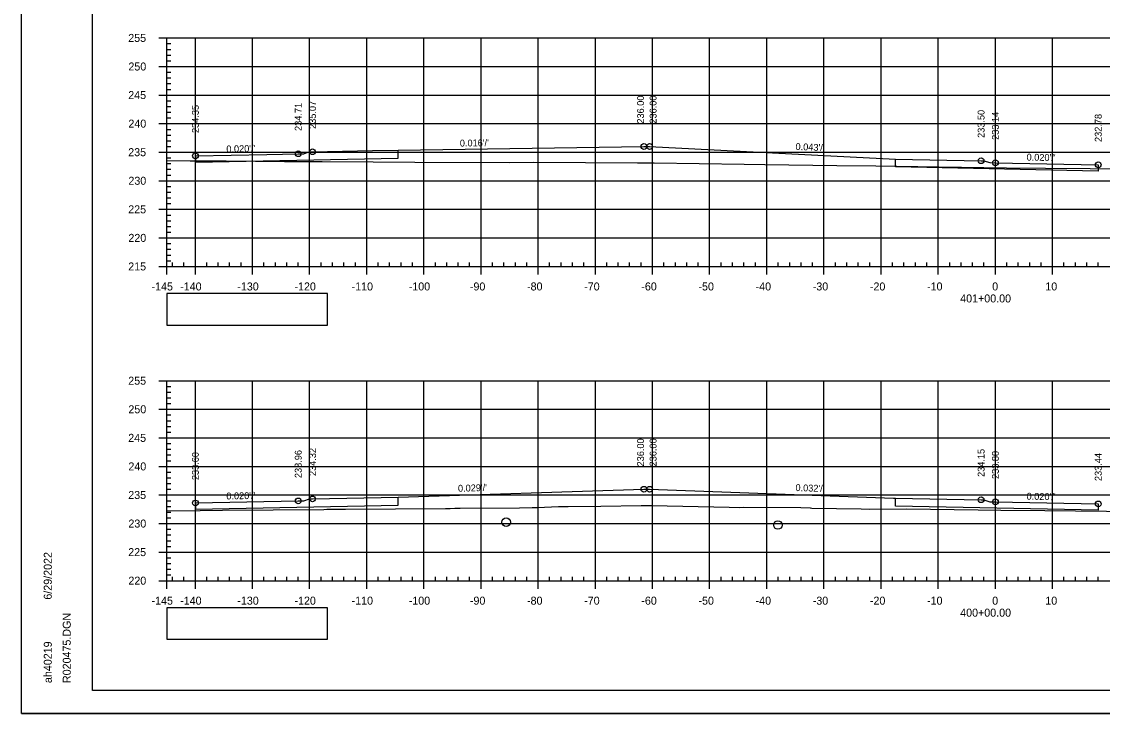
# Model space of a CAD drawing. Extents: x 1386544 to 1388153, y 379785 to 390999.
# Drawn here: x 1387198.2 to 1387387.3, y 384056.8 to 384177.9 of the extents above; entities that cross this region are included whole.
import ezdxf

# ---------------------------------------------------------------- set-up
doc = ezdxf.new("R2010")
doc.units = 0
for name, color, linetype in [('R_Alt Surface', 7, 'Continuous'), ('R_Axis', 7, 'Continuous'), ('R_Axis Annot', 7, 'Continuous'), ('R_Border', 7, 'Continuous'), ('R_Exist Surface', 7, 'Continuous'), ('R_Fin Surface', 7, 'Continuous'), ('R_Fin Surface Annot', 7, 'Continuous'), ('R_Grid', 7, 'Continuous'), ('R_No Plot', 7, 'Continuous'), ('R_Water', 7, 'Continuous')]:
    doc.layers.add(name, color=color, linetype=linetype)

msp = doc.modelspace()

# ---------------------------------------------------------------- linework, layer by layer
at = {"layer": 'R_Alt Surface'}
for points in [[(1387228.56, 384154.42), (1387228.56, 384153.33), (1387264.06, 384154.04), (1387264.06, 384155.43)], [(1387386.56, 384152.85), (1387386.56, 384151.76), (1387351.06, 384152.47), (1387351.06, 384153.86)], [(1387228.56, 384093.66), (1387228.56, 384092.58), (1387264.06, 384093.29), (1387264.06, 384094.68)], [(1387386.56, 384093.5), (1387386.56, 384092.42), (1387351.06, 384093.13), (1387351.06, 384094.52)]]:
    msp.add_lwpolyline(points, dxfattribs=at)
at = {"layer": 'R_Axis'}
for p, q in [((1387222.16, 384175.06), (1387223.56, 384175.06)), ((1387223.56, 384135.06), (1387223.56, 384175.06)), ((1387223.56, 384174.06), (1387224.26, 384174.06)), ((1387223.56, 384173.06), (1387224.26, 384173.06)), ((1387223.56, 384172.06), (1387224.26, 384172.06)), ((1387222.16, 384170.06), (1387223.56, 384170.06)), ((1387223.56, 384171.06), (1387224.26, 384171.06)), ((1387223.56, 384169.06), (1387224.26, 384169.06)), ((1387223.56, 384168.06), (1387224.26, 384168.06)), ((1387223.56, 384167.06), (1387224.26, 384167.06)), ((1387223.56, 384166.06), (1387224.26, 384166.06)), ((1387222.16, 384165.06), (1387223.56, 384165.06)), ((1387223.56, 384164.06), (1387224.26, 384164.06)), ((1387223.56, 384163.06), (1387224.26, 384163.06)), ((1387223.56, 384162.06), (1387224.26, 384162.06)), ((1387223.56, 384161.06), (1387224.26, 384161.06)), ((1387222.16, 384160.06), (1387223.56, 384160.06)), ((1387223.56, 384159.06), (1387224.26, 384159.06)), ((1387223.56, 384158.06), (1387224.26, 384158.06)), ((1387223.56, 384157.06), (1387224.26, 384157.06)), ((1387222.16, 384155.06), (1387223.56, 384155.06)), ((1387223.56, 384156.06), (1387224.26, 384156.06)), ((1387223.56, 384154.06), (1387224.26, 384154.06)), ((1387223.56, 384153.06), (1387224.26, 384153.06)), ((1387223.56, 384152.06), (1387224.26, 384152.06)), ((1387223.56, 384151.06), (1387224.26, 384151.06)), ((1387222.16, 384150.06), (1387223.56, 384150.06)), ((1387223.56, 384149.06), (1387224.26, 384149.06)), ((1387223.56, 384148.06), (1387224.26, 384148.06)), ((1387223.56, 384147.06), (1387224.26, 384147.06)), ((1387222.16, 384145.06), (1387223.56, 384145.06)), ((1387223.56, 384146.06), (1387224.26, 384146.06)), ((1387223.56, 384144.06), (1387224.26, 384144.06)), ((1387223.56, 384143.06), (1387224.26, 384143.06)), ((1387223.56, 384142.06), (1387224.26, 384142.06)), ((1387222.16, 384140.06), (1387223.56, 384140.06)), ((1387223.56, 384141.06), (1387224.26, 384141.06)), ((1387223.56, 384139.06), (1387224.26, 384139.06)), ((1387223.56, 384138.06), (1387224.26, 384138.06)), ((1387223.56, 384137.06), (1387224.26, 384137.06)), ((1387223.56, 384136.06), (1387224.26, 384136.06)), ((1387223.56, 384135.06), (1387223.56, 384135.76)), ((1387224.56, 384135.06), (1387224.56, 384135.76)), ((1387226.56, 384135.06), (1387226.56, 384135.76)), ((1387230.56, 384135.06), (1387230.56, 384135.76)), ((1387232.56, 384135.06), (1387232.56, 384135.76)), ((1387234.56, 384135.06), (1387234.56, 384135.76)), ((1387236.56, 384135.06), (1387236.56, 384135.76)), ((1387240.56, 384135.06), (1387240.56, 384135.76)), ((1387242.56, 384135.06), (1387242.56, 384135.76)), ((1387244.56, 384135.06), (1387244.56, 384135.76)), ((1387246.56, 384135.06), (1387246.56, 384135.76)), ((1387250.56, 384135.06), (1387250.56, 384135.76)), ((1387252.56, 384135.06), (1387252.56, 384135.76)), ((1387254.56, 384135.06), (1387254.56, 384135.76)), ((1387256.56, 384135.06), (1387256.56, 384135.76)), ((1387260.56, 384135.06), (1387260.56, 384135.76)), ((1387262.56, 384135.06), (1387262.56, 384135.76)), ((1387264.56, 384135.06), (1387264.56, 384135.76)), ((1387266.56, 384135.06), (1387266.56, 384135.76)), ((1387270.56, 384135.06), (1387270.56, 384135.76)), ((1387272.56, 384135.06), (1387272.56, 384135.76)), ((1387274.56, 384135.06), (1387274.56, 384135.76)), ((1387276.56, 384135.06), (1387276.56, 384135.76)), ((1387280.56, 384135.06), (1387280.56, 384135.76)), ((1387282.56, 384135.06), (1387282.56, 384135.76)), ((1387284.56, 384135.06), (1387284.56, 384135.76)), ((1387286.56, 384135.06), (1387286.56, 384135.76)), ((1387290.56, 384135.06), (1387290.56, 384135.76)), ((1387292.56, 384135.06), (1387292.56, 384135.76)), ((1387294.56, 384135.06), (1387294.56, 384135.76)), ((1387296.56, 384135.06), (1387296.56, 384135.76)), ((1387300.56, 384135.06), (1387300.56, 384135.76)), ((1387302.56, 384135.06), (1387302.56, 384135.76)), ((1387304.56, 384135.06), (1387304.56, 384135.76)), ((1387306.56, 384135.06), (1387306.56, 384135.76)), ((1387310.56, 384135.06), (1387310.56, 384135.76)), ((1387312.56, 384135.06), (1387312.56, 384135.76)), ((1387314.56, 384135.06), (1387314.56, 384135.76)), ((1387316.56, 384135.06), (1387316.56, 384135.76)), ((1387320.56, 384135.06), (1387320.56, 384135.76)), ((1387322.56, 384135.06), (1387322.56, 384135.76)), ((1387324.56, 384135.06), (1387324.56, 384135.76)), ((1387326.56, 384135.06), (1387326.56, 384135.76)), ((1387330.56, 384135.06), (1387330.56, 384135.76)), ((1387332.56, 384135.06), (1387332.56, 384135.76)), ((1387334.56, 384135.06), (1387334.56, 384135.76)), ((1387336.56, 384135.06), (1387336.56, 384135.76)), ((1387340.56, 384135.06), (1387340.56, 384135.76)), ((1387342.56, 384135.06), (1387342.56, 384135.76)), ((1387344.56, 384135.06), (1387344.56, 384135.76)), ((1387346.56, 384135.06), (1387346.56, 384135.76)), ((1387350.56, 384135.06), (1387350.56, 384135.76)), ((1387352.56, 384135.06), (1387352.56, 384135.76)), ((1387354.56, 384135.06), (1387354.56, 384135.76)), ((1387356.56, 384135.06), (1387356.56, 384135.76)), ((1387360.56, 384135.06), (1387360.56, 384135.76)), ((1387362.56, 384135.06), (1387362.56, 384135.76)), ((1387364.56, 384135.06), (1387364.56, 384135.76)), ((1387366.56, 384135.06), (1387366.56, 384135.76)), ((1387370.56, 384135.06), (1387370.56, 384135.76)), ((1387372.56, 384135.06), (1387372.56, 384135.76)), ((1387374.56, 384135.06), (1387374.56, 384135.76)), ((1387376.56, 384135.06), (1387376.56, 384135.76)), ((1387380.56, 384135.06), (1387380.56, 384135.76)), ((1387382.56, 384135.06), (1387382.56, 384135.76)), ((1387384.56, 384135.06), (1387384.56, 384135.76)), ((1387386.56, 384135.06), (1387386.56, 384135.76)), ((1387222.16, 384135.06), (1387223.56, 384135.06)), ((1387223.56, 384135.06), (1387513.56, 384135.06)), ((1387223.56, 384133.66), (1387223.56, 384135.06)), ((1387228.56, 384133.66), (1387228.56, 384135.06)), ((1387238.56, 384133.66), (1387238.56, 384135.06)), ((1387248.56, 384133.66), (1387248.56, 384135.06)), ((1387258.56, 384133.66), (1387258.56, 384135.06)), ((1387268.56, 384133.66), (1387268.56, 384135.06)), ((1387278.56, 384133.66), (1387278.56, 384135.06)), ((1387288.56, 384133.66), (1387288.56, 384135.06)), ((1387298.56, 384133.66), (1387298.56, 384135.06)), ((1387308.56, 384133.66), (1387308.56, 384135.06)), ((1387318.56, 384133.66), (1387318.56, 384135.06)), ((1387328.56, 384133.66), (1387328.56, 384135.06)), ((1387338.56, 384133.66), (1387338.56, 384135.06)), ((1387348.56, 384133.66), (1387348.56, 384135.06)), ((1387358.56, 384133.66), (1387358.56, 384135.06)), ((1387368.56, 384133.66), (1387368.56, 384135.06)), ((1387378.56, 384133.66), (1387378.56, 384135.06)), ((1387222.16, 384115.06), (1387223.56, 384115.06)), ((1387223.56, 384080.06), (1387223.56, 384115.06)), ((1387223.56, 384114.06), (1387224.26, 384114.06)), ((1387223.56, 384113.06), (1387224.26, 384113.06)), ((1387223.56, 384112.06), (1387224.26, 384112.06)), ((1387223.56, 384111.06), (1387224.26, 384111.06)), ((1387222.16, 384110.06), (1387223.56, 384110.06)), ((1387223.56, 384109.06), (1387224.26, 384109.06)), ((1387223.56, 384108.06), (1387224.26, 384108.06)), ((1387223.56, 384107.06), (1387224.26, 384107.06)), ((1387223.56, 384106.06), (1387224.26, 384106.06)), ((1387222.16, 384105.06), (1387223.56, 384105.06)), ((1387223.56, 384104.06), (1387224.26, 384104.06)), ((1387223.56, 384103.06), (1387224.26, 384103.06)), ((1387223.56, 384102.06), (1387224.26, 384102.06)), ((1387222.16, 384100.06), (1387223.56, 384100.06)), ((1387223.56, 384101.06), (1387224.26, 384101.06)), ((1387223.56, 384099.06), (1387224.26, 384099.06)), ((1387223.56, 384098.06), (1387224.26, 384098.06)), ((1387223.56, 384097.06), (1387224.26, 384097.06)), ((1387223.56, 384096.06), (1387224.26, 384096.06)), ((1387222.16, 384095.06), (1387223.56, 384095.06)), ((1387223.56, 384094.06), (1387224.26, 384094.06)), ((1387223.56, 384093.06), (1387224.26, 384093.06)), ((1387223.56, 384092.06), (1387224.26, 384092.06)), ((1387223.56, 384091.06), (1387224.26, 384091.06)), ((1387222.16, 384090.06), (1387223.56, 384090.06)), ((1387223.56, 384089.06), (1387224.26, 384089.06)), ((1387223.56, 384088.06), (1387224.26, 384088.06)), ((1387223.56, 384087.06), (1387224.26, 384087.06)), ((1387222.16, 384085.06), (1387223.56, 384085.06)), ((1387223.56, 384086.06), (1387224.26, 384086.06)), ((1387223.56, 384084.06), (1387224.26, 384084.06)), ((1387223.56, 384083.06), (1387224.26, 384083.06)), ((1387223.56, 384082.06), (1387224.26, 384082.06)), ((1387223.56, 384081.06), (1387224.26, 384081.06)), ((1387223.56, 384080.06), (1387223.56, 384080.76)), ((1387224.56, 384080.06), (1387224.56, 384080.76)), ((1387226.56, 384080.06), (1387226.56, 384080.76)), ((1387230.56, 384080.06), (1387230.56, 384080.76)), ((1387232.56, 384080.06), (1387232.56, 384080.76)), ((1387234.56, 384080.06), (1387234.56, 384080.76)), ((1387236.56, 384080.06), (1387236.56, 384080.76)), ((1387240.56, 384080.06), (1387240.56, 384080.76)), ((1387242.56, 384080.06), (1387242.56, 384080.76)), ((1387244.56, 384080.06), (1387244.56, 384080.76)), ((1387246.56, 384080.06), (1387246.56, 384080.76)), ((1387250.56, 384080.06), (1387250.56, 384080.76)), ((1387252.56, 384080.06), (1387252.56, 384080.76)), ((1387254.56, 384080.06), (1387254.56, 384080.76)), ((1387256.56, 384080.06), (1387256.56, 384080.76)), ((1387260.56, 384080.06), (1387260.56, 384080.76)), ((1387262.56, 384080.06), (1387262.56, 384080.76)), ((1387264.56, 384080.06), (1387264.56, 384080.76)), ((1387266.56, 384080.06), (1387266.56, 384080.76)), ((1387270.56, 384080.06), (1387270.56, 384080.76)), ((1387272.56, 384080.06), (1387272.56, 384080.76)), ((1387274.56, 384080.06), (1387274.56, 384080.76)), ((1387276.56, 384080.06), (1387276.56, 384080.76)), ((1387280.56, 384080.06), (1387280.56, 384080.76)), ((1387282.56, 384080.06), (1387282.56, 384080.76)), ((1387284.56, 384080.06), (1387284.56, 384080.76)), ((1387286.56, 384080.06), (1387286.56, 384080.76)), ((1387290.56, 384080.06), (1387290.56, 384080.76)), ((1387292.56, 384080.06), (1387292.56, 384080.76)), ((1387294.56, 384080.06), (1387294.56, 384080.76)), ((1387296.56, 384080.06), (1387296.56, 384080.76)), ((1387300.56, 384080.06), (1387300.56, 384080.76)), ((1387302.56, 384080.06), (1387302.56, 384080.76)), ((1387304.56, 384080.06), (1387304.56, 384080.76)), ((1387306.56, 384080.06), (1387306.56, 384080.76)), ((1387310.56, 384080.06), (1387310.56, 384080.76)), ((1387312.56, 384080.06), (1387312.56, 384080.76)), ((1387314.56, 384080.06), (1387314.56, 384080.76)), ((1387316.56, 384080.06), (1387316.56, 384080.76)), ((1387320.56, 384080.06), (1387320.56, 384080.76)), ((1387322.56, 384080.06), (1387322.56, 384080.76)), ((1387324.56, 384080.06), (1387324.56, 384080.76)), ((1387326.56, 384080.06), (1387326.56, 384080.76)), ((1387330.56, 384080.06), (1387330.56, 384080.76)), ((1387332.56, 384080.06), (1387332.56, 384080.76)), ((1387334.56, 384080.06), (1387334.56, 384080.76)), ((1387336.56, 384080.06), (1387336.56, 384080.76)), ((1387340.56, 384080.06), (1387340.56, 384080.76)), ((1387342.56, 384080.06), (1387342.56, 384080.76)), ((1387344.56, 384080.06), (1387344.56, 384080.76)), ((1387346.56, 384080.06), (1387346.56, 384080.76)), ((1387350.56, 384080.06), (1387350.56, 384080.76)), ((1387352.56, 384080.06), (1387352.56, 384080.76)), ((1387354.56, 384080.06), (1387354.56, 384080.76)), ((1387356.56, 384080.06), (1387356.56, 384080.76)), ((1387360.56, 384080.06), (1387360.56, 384080.76)), ((1387362.56, 384080.06), (1387362.56, 384080.76)), ((1387364.56, 384080.06), (1387364.56, 384080.76)), ((1387366.56, 384080.06), (1387366.56, 384080.76)), ((1387370.56, 384080.06), (1387370.56, 384080.76)), ((1387372.56, 384080.06), (1387372.56, 384080.76)), ((1387374.56, 384080.06), (1387374.56, 384080.76)), ((1387376.56, 384080.06), (1387376.56, 384080.76)), ((1387380.56, 384080.06), (1387380.56, 384080.76)), ((1387382.56, 384080.06), (1387382.56, 384080.76)), ((1387384.56, 384080.06), (1387384.56, 384080.76)), ((1387386.56, 384080.06), (1387386.56, 384080.76)), ((1387222.16, 384080.06), (1387223.56, 384080.06)), ((1387223.56, 384080.06), (1387513.56, 384080.06)), ((1387223.56, 384078.66), (1387223.56, 384080.06)), ((1387228.56, 384078.66), (1387228.56, 384080.06)), ((1387238.56, 384078.66), (1387238.56, 384080.06)), ((1387248.56, 384078.66), (1387248.56, 384080.06)), ((1387258.56, 384078.66), (1387258.56, 384080.06)), ((1387268.56, 384078.66), (1387268.56, 384080.06)), ((1387278.56, 384078.66), (1387278.56, 384080.06)), ((1387288.56, 384078.66), (1387288.56, 384080.06)), ((1387298.56, 384078.66), (1387298.56, 384080.06)), ((1387308.56, 384078.66), (1387308.56, 384080.06)), ((1387318.56, 384078.66), (1387318.56, 384080.06)), ((1387328.56, 384078.66), (1387328.56, 384080.06)), ((1387338.56, 384078.66), (1387338.56, 384080.06)), ((1387348.56, 384078.66), (1387348.56, 384080.06)), ((1387358.56, 384078.66), (1387358.56, 384080.06)), ((1387368.56, 384078.66), (1387368.56, 384080.06)), ((1387378.56, 384078.66), (1387378.56, 384080.06))]:
    msp.add_line(p, q, dxfattribs=at)
at = {"layer": 'R_Border'}
for p, q in [((1387210.56, 384060.81), (1387210.56, 384266.27)), ((1387210.56, 384060.81), (1387210.56, 384060.81)), ((1387526.74, 384060.81), (1387210.56, 384060.81))]:
    msp.add_line(p, q, dxfattribs=at)
at = {"layer": 'R_Exist Surface'}
for points in [[(1387223.56, 384153.59), (1387227.67, 384153.56), (1387233.93, 384153.52), (1387244.13, 384153.45), (1387250.72, 384153.42), (1387259.66, 384153.37), (1387266.95, 384153.33), (1387283.56, 384153.28), (1387287.76, 384153.29), (1387305.94, 384153.22), (1387308.41, 384153.2), (1387308.85, 384153.19), (1387324.61, 384152.95), (1387328.21, 384152.91), (1387340.8, 384152.72), (1387347.61, 384152.65), (1387358.68, 384152.48), (1387370.48, 384152.35), (1387377.35, 384152.28), (1387392.99, 384152.17)], [(1387223.56, 384092.29), (1387229.38, 384092.34), (1387233.31, 384092.38), (1387251.02, 384092.54), (1387251.56, 384092.55), (1387252.1, 384092.55), (1387254.84, 384092.58), (1387272.33, 384092.72), (1387273.12, 384092.72), (1387273.98, 384092.73), (1387274.89, 384092.73), (1387285.28, 384092.83), (1387287.48, 384092.85), (1387288.46, 384092.88), (1387292.1, 384093.03), (1387293.13, 384093.05), (1387293.79, 384093.06), (1387299.54, 384093.13), (1387306.59, 384093.2), (1387307.35, 384093.21), (1387308.43, 384093.19), (1387321.96, 384092.9), (1387323.82, 384092.88), (1387324.54, 384092.92), (1387334.53, 384092.87), (1387336.15, 384092.79), (1387336.2, 384092.79), (1387336.42, 384092.78), (1387345.08, 384092.63), (1387346.45, 384092.57), (1387352.98, 384092.62), (1387365.53, 384092.44), (1387369.51, 384092.4), (1387377.19, 384092.34), (1387393.4, 384092.14)]]:
    msp.add_lwpolyline(points, dxfattribs=at)
at = {"layer": 'R_Fin Surface'}
for points in [[(1387228.56, 384154.42), (1387241.04, 384154.66), (1387246.56, 384154.78), (1387246.93, 384154.78), (1387247.56, 384154.8), (1387247.93, 384154.92), (1387248.56, 384155.13), (1387248.74, 384155.13), (1387249.06, 384155.13), (1387259.58, 384155.34), (1387264.06, 384155.43), (1387307.06, 384156.06), (1387307.56, 384156.06)], [(1387307.56, 384156.06), (1387307.57, 384156.06), (1387307.57, 384156.06), (1387307.68, 384156.06), (1387307.91, 384156.06), (1387308.06, 384156.06), (1387308.06, 384156.06), (1387308.06, 384156.06), (1387308.06, 384156.06), (1387308.06, 384156.06), (1387308.06, 384156.06), (1387351.06, 384153.86), (1387366.06, 384153.56), (1387366.56, 384153.56), (1387367.56, 384153.23), (1387368.56, 384153.21), (1387386.56, 384152.85)], [(1387228.56, 384093.66), (1387228.56, 384093.66), (1387246.56, 384094.02), (1387247.56, 384094.04), (1387248.56, 384094.38), (1387249.06, 384094.38), (1387249.06, 384094.38), (1387264.06, 384094.68), (1387307.06, 384096.06), (1387307.56, 384096.06)], [(1387307.56, 384096.06), (1387308.06, 384096.06), (1387350.74, 384094.53), (1387351.06, 384094.52), (1387366.06, 384094.22), (1387366.56, 384094.22), (1387367.56, 384093.88), (1387368.56, 384093.86), (1387386.56, 384093.5)]]:
    msp.add_lwpolyline(points, dxfattribs=at)
for points in [[(1387223.56, 384124.8), (1387251.66, 384124.8), (1387251.66, 384130.33), (1387223.56, 384130.33)], [(1387223.56, 384069.8), (1387251.66, 384069.8), (1387251.66, 384075.33), (1387223.56, 384075.33)]]:
    msp.add_lwpolyline(points, close=True, dxfattribs=at)
at = {"layer": 'R_Grid'}
for p, q in [((1387223.56, 384175.06), (1387513.56, 384175.06)), ((1387223.56, 384135.06), (1387223.56, 384175.06)), ((1387228.56, 384135.06), (1387228.56, 384175.06)), ((1387238.56, 384135.06), (1387238.56, 384175.06)), ((1387248.56, 384135.06), (1387248.56, 384175.06)), ((1387258.56, 384135.06), (1387258.56, 384175.06)), ((1387268.56, 384135.06), (1387268.56, 384175.06)), ((1387278.56, 384135.06), (1387278.56, 384175.06)), ((1387288.56, 384135.06), (1387288.56, 384175.06)), ((1387298.56, 384135.06), (1387298.56, 384175.06)), ((1387308.56, 384135.06), (1387308.56, 384175.06)), ((1387318.56, 384135.06), (1387318.56, 384175.06)), ((1387328.56, 384135.06), (1387328.56, 384175.06)), ((1387338.56, 384135.06), (1387338.56, 384175.06)), ((1387348.56, 384135.06), (1387348.56, 384175.06)), ((1387358.56, 384135.06), (1387358.56, 384175.06)), ((1387368.56, 384135.06), (1387368.56, 384175.06)), ((1387378.56, 384135.06), (1387378.56, 384175.06)), ((1387223.56, 384170.06), (1387513.56, 384170.06)), ((1387223.56, 384165.06), (1387513.56, 384165.06)), ((1387223.56, 384160.06), (1387513.56, 384160.06)), ((1387223.56, 384155.06), (1387513.56, 384155.06)), ((1387223.56, 384150.06), (1387513.56, 384150.06)), ((1387223.56, 384145.06), (1387513.56, 384145.06)), ((1387223.56, 384140.06), (1387513.56, 384140.06)), ((1387223.56, 384135.06), (1387513.56, 384135.06)), ((1387223.56, 384115.06), (1387513.56, 384115.06)), ((1387223.56, 384080.06), (1387223.56, 384115.06)), ((1387228.56, 384080.06), (1387228.56, 384115.06)), ((1387238.56, 384080.06), (1387238.56, 384115.06)), ((1387248.56, 384080.06), (1387248.56, 384115.06)), ((1387258.56, 384080.06), (1387258.56, 384115.06)), ((1387268.56, 384080.06), (1387268.56, 384115.06)), ((1387278.56, 384080.06), (1387278.56, 384115.06)), ((1387288.56, 384080.06), (1387288.56, 384115.06)), ((1387298.56, 384080.06), (1387298.56, 384115.06)), ((1387308.56, 384080.06), (1387308.56, 384115.06)), ((1387318.56, 384080.06), (1387318.56, 384115.06)), ((1387328.56, 384080.06), (1387328.56, 384115.06)), ((1387338.56, 384080.06), (1387338.56, 384115.06)), ((1387348.56, 384080.06), (1387348.56, 384115.06)), ((1387358.56, 384080.06), (1387358.56, 384115.06)), ((1387368.56, 384080.06), (1387368.56, 384115.06)), ((1387378.56, 384080.06), (1387378.56, 384115.06)), ((1387223.56, 384110.06), (1387513.56, 384110.06)), ((1387223.56, 384105.06), (1387513.56, 384105.06)), ((1387223.56, 384100.06), (1387513.56, 384100.06)), ((1387223.56, 384095.06), (1387513.56, 384095.06)), ((1387223.56, 384090.06), (1387513.56, 384090.06)), ((1387223.56, 384085.06), (1387513.56, 384085.06)), ((1387223.56, 384080.06), (1387513.56, 384080.06))]:
    msp.add_line(p, q, dxfattribs=at)
at = {"layer": 'R_No Plot'}
msp.add_line((1387198.16, 384056.83), (1387531.49, 384056.83), dxfattribs=at)
for points in [[(1387198.15, 384270.17), (1387531.49, 384270.17), (1387531.49, 384056.83), (1387198.15, 384056.83)], [(1387444.48, 384266.27), (1387464.1, 384266.27), (1387464.1, 384256.39), (1387480.21, 384256.39), (1387503.41, 384256.39), (1387503.41, 384232.06), (1387526.74, 384232.06), (1387526.74, 384060.81), (1387210.56, 384060.81), (1387210.56, 384266.27)]]:
    msp.add_lwpolyline(points, close=True, dxfattribs=at)
for centre in [(1387307.06, 384156.06), (1387308.06, 384156.06), (1387228.56, 384154.42), (1387246.56, 384154.78), (1387249.06, 384155.13), (1387366.06, 384153.56), (1387368.56, 384153.21), (1387386.56, 384152.85), (1387307.06, 384096.06), (1387307.06, 384096.06), (1387308.06, 384096.06), (1387228.56, 384093.66), (1387246.56, 384094.02), (1387249.06, 384094.38), (1387366.06, 384094.22), (1387368.56, 384093.86), (1387386.56, 384093.5)]:
    msp.add_circle(centre, 0.5, dxfattribs=at)
at = {"layer": 'R_Water'}
for centre in [(1387282.93, 384090.3), (1387330.51, 384089.8)]:
    msp.add_circle(centre, 0.75, dxfattribs=at)

# ---------------------------------------------------------------- texts
at = {"layer": 'R_Axis Annot'}
for s, p in [('255', (1387216.81, 384174.36)), ('250', (1387216.84, 384169.36)), ('245', (1387216.81, 384164.36)), ('240', (1387216.84, 384159.36)), ('235', (1387216.81, 384154.36)), ('230', (1387216.84, 384149.36)), ('225', (1387216.81, 384144.36)), ('220', (1387216.84, 384139.36)), ('215', (1387216.81, 384134.36)), ('-145', (1387220.89, 384130.86)), ('-140', (1387225.9, 384130.86)), ('-130', (1387235.9, 384130.86)), ('-120', (1387245.9, 384130.86)), ('-110', (1387255.9, 384130.86)), ('-100', (1387265.9, 384130.86)), ('-90', (1387276.6, 384130.86)), ('-80', (1387286.6, 384130.86)), ('-70', (1387296.6, 384130.86)), ('-60', (1387306.6, 384130.86)), ('-50', (1387316.6, 384130.86)), ('-40', (1387326.6, 384130.86)), ('-30', (1387336.6, 384130.86)), ('-20', (1387346.6, 384130.86)), ('-10', (1387356.6, 384130.86)), ('0', (1387368, 384130.86)), ('10', (1387377.3, 384130.86)), ('401+00.00', (1387362.4, 384128.76)), ('255', (1387216.81, 384114.36)), ('250', (1387216.84, 384109.36)), ('245', (1387216.81, 384104.36)), ('240', (1387216.84, 384099.36)), ('235', (1387216.81, 384094.36)), ('230', (1387216.84, 384089.36)), ('225', (1387216.81, 384084.36)), ('220', (1387216.84, 384079.36)), ('-145', (1387220.89, 384075.86)), ('-140', (1387225.9, 384075.86)), ('-130', (1387235.9, 384075.86)), ('-120', (1387245.9, 384075.86)), ('-110', (1387255.9, 384075.86)), ('-100', (1387265.9, 384075.86)), ('-90', (1387276.6, 384075.86)), ('-80', (1387286.6, 384075.86)), ('-70', (1387296.6, 384075.86)), ('-60', (1387306.6, 384075.86)), ('-50', (1387316.6, 384075.86)), ('-40', (1387326.6, 384075.86)), ('-30', (1387336.6, 384075.86)), ('-20', (1387346.6, 384075.86)), ('-10', (1387356.6, 384075.86)), ('0', (1387368, 384075.86)), ('10', (1387377.3, 384075.86)), ('400+00.00', (1387362.4, 384073.76))]:
    msp.add_text(s, height=1.4, dxfattribs=at).set_placement(p)
at = {"layer": 'R_Border'}
for s, p in [('6/29/2022', (1387203.43, 384076.74)), ('R020475.DGN', (1387206.75, 384062.14)), ('ah40219', (1387203.43, 384062.14))]:
    msp.add_text(s, height=1.4, rotation=90, dxfattribs=at).set_placement(p)
at = {"layer": 'R_Fin Surface Annot'}
for s, rotation, p in [('236.00', 90, (1387309.26, 384160.06)), ('233.50', 90, (1387366.66, 384157.56)), ('233.14', 90, (1387369.16, 384157.21)), ('232.78', 90, (1387387.16, 384156.85)), ("0.043'/'", 357.5291, (1387333.57, 384155.46)), ("0.020'/'", 358.8542, (1387374.01, 384153.6)), ('236.00', 90, (1387309.26, 384100.06)), ('234.15', 90, (1387366.66, 384098.22)), ('233.80', 90, (1387369.16, 384097.86)), ('233.44', 90, (1387387.16, 384097.5)), ("0.032'/'", 358.1764, (1387333.56, 384095.75)), ("0.020'/'", 358.8542, (1387374.01, 384094.25))]:
    msp.add_text(s, height=1.2, rotation=rotation, dxfattribs=at).set_placement(p)
at = {"layer": 'R_No Plot'}
for s, rotation, p in [('235.07', 90, (1387249.66, 384159.13)), ('236.00', 90, (1387307.06, 384160.06)), ('234.35', 90, (1387229.16, 384158.42)), ('234.71', 90, (1387247.16, 384158.78)), ("0.020'/'", 1.1458, (1387233.99, 384155.02)), ("0.016'/'", 0.922, (1387274.85, 384156.04)), ('236.00', 90, (1387307.06, 384100.06)), ('233.60', 90, (1387229.16, 384097.66)), ('233.96', 90, (1387247.16, 384098.02)), ('234.32', 90, (1387249.66, 384098.38)), ("0.029'/'", 1.6635, (1387274.53, 384095.62)), ("0.020'/'", 1.1458, (1387233.99, 384094.27))]:
    msp.add_text(s, height=1.2, rotation=rotation, dxfattribs=at).set_placement(p)
for p in [(1387262.02, 384155.34), (1387353.02, 384153.77), (1387262.02, 384094.59), (1387353.02, 384094.43), (1387353.02, 384094.43)]:
    msp.add_text('+', height=0.1, dxfattribs=at).set_placement(p)

doc.saveas('drawing.dxf')
